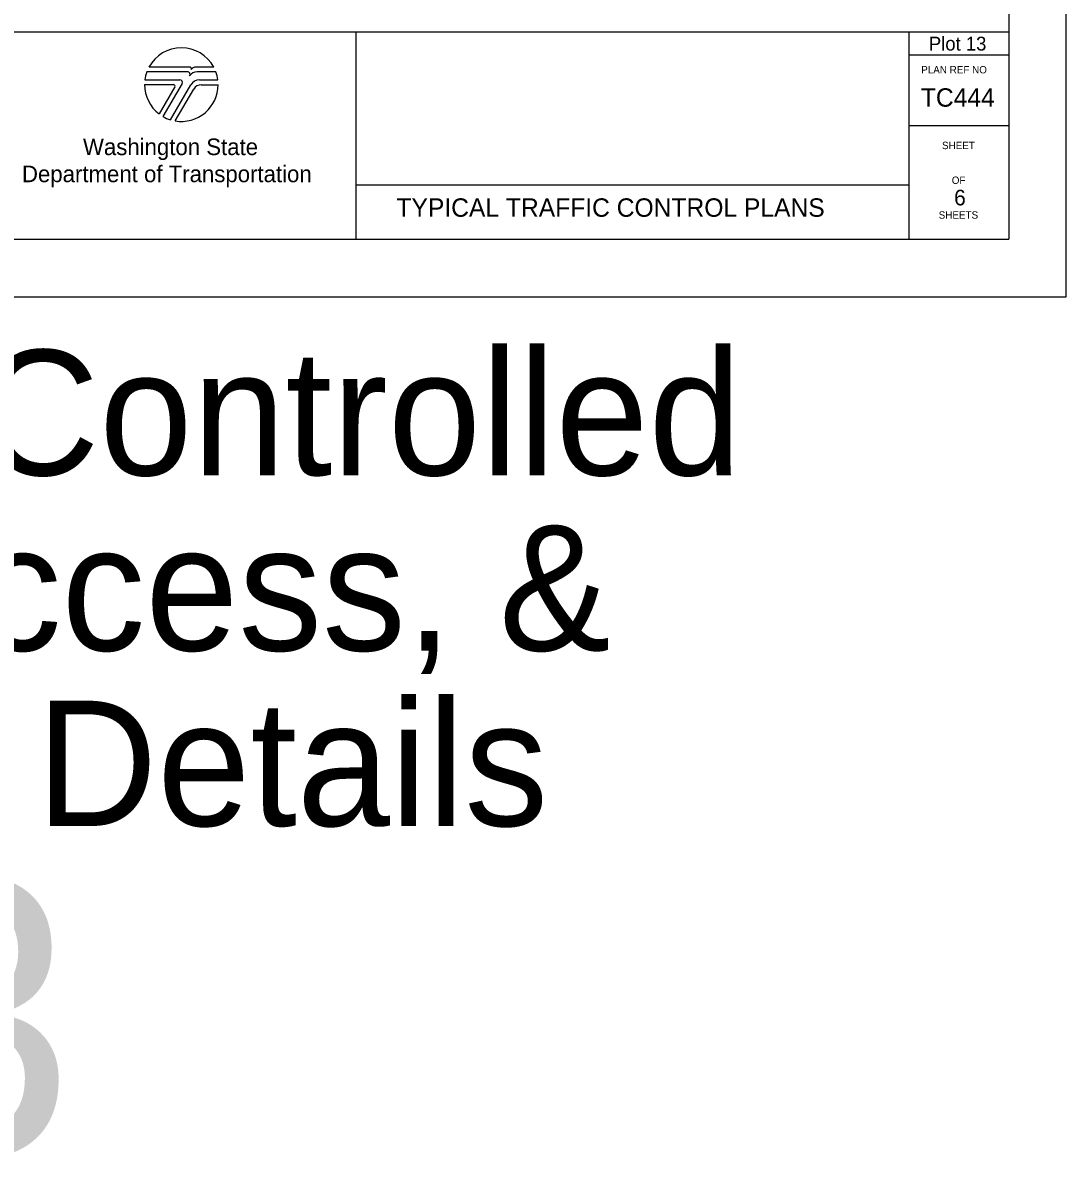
# Model space of a CAD drawing. Extents: x 99976 to 100136, y 99905 to 100011.
# Drawn here: x 100050.4 to 100056.06, y 99965.01 to 99971.18 of the extents above; entities that cross this region are included whole.
import ezdxf

# ---------------------------------------------------------------- set-up
doc = ezdxf.new("R2010")
doc.units = 0
for name, color, linetype in [('SH_GI_PlotLimits', 7, 'Continuous'), ('SH_GI_SheetBorder', 7, 'Continuous'), ('SH_GI_SheetLocationText', 7, 'Continuous'), ('SH_GI_SheetTextInCells', 7, 'Continuous'), ('SH_GI_TitleBlockText', 7, 'Continuous'), ('SH_GI_WSDOTLogo', 7, 'Continuous')]:
    doc.layers.add(name, color=color, linetype=linetype)

msp = doc.modelspace()

# ---------------------------------------------------------------- linework, layer by layer
at = {"layer": 'SH_GI_PlotLimits'}
msp.add_lwpolyline([(100039.0625, 99969.6875), (100056.0625, 99969.6875), (100056.0625, 99980.6875), (100039.0625, 99980.6875)], close=True, dxfattribs=at)
at = {"layer": 'SH_GI_SheetBorder'}
for p, q in [((100055.75, 99980.375), (100055.75, 99970)), ((100040, 99971.1259), (100055.75, 99971.1259)), ((100052.2055, 99971.1259), (100052.2055, 99970)), ((100055.2079, 99971.1259), (100055.2079, 99970)), ((100055.2079, 99971.0008), (100055.75, 99971.0008)), ((100055.2079, 99970.6176), (100055.75, 99970.6176)), ((100052.2055, 99970.2955), (100055.2079, 99970.2955)), ((100040, 99970), (100055.75, 99970))]:
    msp.add_line(p, q, dxfattribs=at)
at = {"layer": 'SH_GI_WSDOTLogo'}
for p, q in [((100051.303, 99970.9354), (100051.0815, 99970.9354)), ((100051.433, 99970.9354), (100051.3351, 99970.9354)), ((100051.059, 99970.8661), (100051.2496, 99970.8661)), ((100051.2894, 99970.9094), (100051.0697, 99970.9094)), ((100051.343, 99970.9094), (100051.3429, 99970.9094)), ((100051.4448, 99970.9094), (100051.343, 99970.9094)), ((100051.3558, 99970.8661), (100051.4555, 99970.8661)), ((100051.0572, 99970.84), (100051.2148, 99970.84)), ((100051.222, 99970.8277), (100051.1364, 99970.6807)), ((100051.261, 99970.8464), (100051.1567, 99970.6672)), ((100051.1989, 99970.6487), (100051.3089, 99970.839)), ((100051.2244, 99970.6428), (100051.3242, 99970.8156)), ((100051.3655, 99970.8394), (100051.4572, 99970.8394))]:
    msp.add_line(p, q, dxfattribs=at)
for centre, radius, start, end in [((100051.2572, 99970.84), 0.2, 28.47865, 151.53204), ((100051.303, 99970.9263), 0.00903, 329.87418, 90.00328), ((100051.3352, 99970.9066), 0.0287, 90.00721, 148.16763), ((100051.2572, 99970.84), 0.2, 159.69598, 172.50569), ((100051.2497, 99970.853), 0.0131, 329.76834, 90), ((100051.2894, 99970.8946), 0.0148, 327.8418, 89.99855), ((100051.3429, 99970.861), 0.0484, 89.99529, 147.82376), ((100051.3558, 99970.8119), 0.0542, 90, 149.99738), ((100051.2572, 99970.84), 0.2, 7.49431, 20.29406), ((100051.2572, 99970.84), 0.2, 179.99864, 232.84327), ((100051.2149, 99970.8318), 0.0082, 329.74356, 90), ((100051.2572, 99970.84), 0.2, 260.54554, 359.80857), ((100051.3654, 99970.7918), 0.0476, 90, 150.05432), ((100051.2572, 99970.84), 0.2, 239.79292, 253.0448)]:
    msp.add_arc(centre, radius, start, end, dxfattribs=at)

# ---------------------------------------------------------------- texts
at = {"layer": 'SH_GI_SheetBorder'}
msp.add_text('PLAN REF NO', height=0.040032, dxfattribs=at).set_placement((100055.2747, 99970.9008))
at = {"layer": 'SH_GI_SheetLocationText'}
for s, height, p in [('Plot 13', 0.075, (100055.3164, 99971.025)), (' Temp Signal-Controlled', 0.68, (100044.4951, 99968.7191)), ('Driveway, Business Access, &', 0.68, (100041.3589, 99967.7671)), ('Intersecting Roadway Details', 0.68, (100041.4728, 99966.8151)), ('Plot 13', 1.5, (100044.4341, 99965.0267))]:
    msp.add_text(s, height=height, dxfattribs=at).set_placement(p)
at = {"layer": 'SH_GI_SheetTextInCells'}
for s, height, p in [('Washington State', 0.090072, (100050.7229, 99970.4571)), ('SHEET', 0.04003, (100055.3877, 99970.4896)), ('Department of Transportation', 0.090072, (100050.3916, 99970.3101)), ('OF', 0.04003, (100055.4406, 99970.3008)), ('SHEETS', 0.04003, (100055.3698, 99970.112))]:
    msp.add_text(s, height=height, dxfattribs=at).set_placement(p)
at = {"layer": 'SH_GI_TitleBlockText'}
for s, height, p in [('TC444', 0.1, (100055.2728, 99970.72)), ('6', 0.085, (100055.4534, 99970.1843)), ('TYPICAL TRAFFIC CONTROL PLANS', 0.1, (100052.4251, 99970.1224))]:
    msp.add_text(s, height=height, dxfattribs=at).set_placement(p)

doc.saveas('drawing.dxf')
